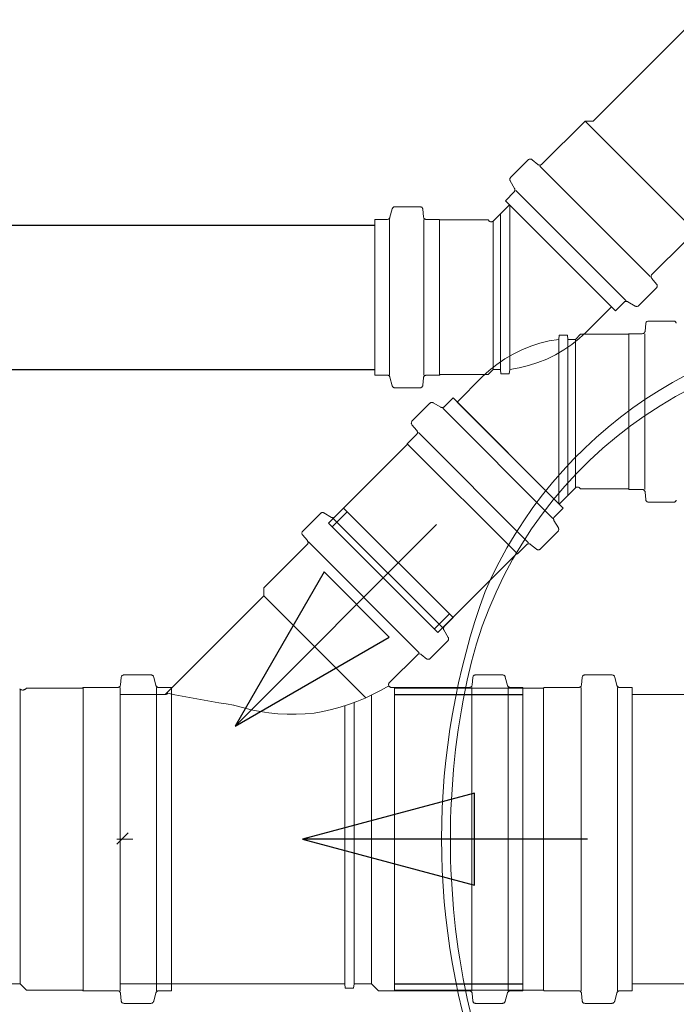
# Model space of a CAD drawing. Header units: millimetres. Extents: x 567 to 934, y -1 to 364.
# Tile 279 of 656: x 640.324 to 640.785, y 233.659 to 234.35. Entities that reach past the tile are written whole.
import ezdxf

# ---------------------------------------------------------------- set-up
doc = ezdxf.new("R2010")
doc.units = ezdxf.units.MM
doc.header["$MEASUREMENT"] = 0
doc.layers.add('ARQ FINA', color=8, linetype='Continuous')
for name, color, linetype, lineweight in [('CV-Condutos', 14, 'Continuous', 25), ('Simbolos', 14, 'Continuous', 20), ('Simbolos_int', 14, 'Continuous', 15), ('TQ-Condutos', 14, 'Continuous', 25), ('TQ-Sentido conduto', 14, 'Continuous', 30)]:
    doc.layers.add(name, color=color, linetype=linetype, lineweight=lineweight)

msp = doc.modelspace()

# ---------------------------------------------------------------- linework, layer by layer
at = {"layer": 'ARQ FINA', "lineweight": 5}
for centre, radius, start, end in [((640.93714, 233.82389), 0.3124, 91.00264, 156.48377), ((640.93193, 233.82361), 0.30043, 90, 168), ((641.13035, 233.7747), 0.51019, 160.07842, 199.92158), ((641.16344, 233.7744), 0.53711, 168, 192), ((640.93193, 233.72519), 0.30043, 192, 270)]:
    msp.add_arc(centre, radius, start, end, dxfattribs=at)
at = {"layer": 'CV-Condutos'}
for p, q in [((635.37543, 234.20573), (640.57329, 234.20573)), ((635.37543, 234.10433), (640.57329, 234.10433))]:
    msp.add_line(p, q, dxfattribs=at)
at = {"layer": 'Simbolos'}
for p, q in [((640.72652, 234.27877), (640.7977, 234.34995)), ((640.69048, 234.24839), (640.72086, 234.27877)), ((640.72086, 234.27877), (640.79678, 234.20285)), ((640.72086, 234.27877), (640.72652, 234.27877)), ((640.66866, 234.23915), (640.68106, 234.25153)), ((640.68376, 234.25165), (640.68778, 234.24827)), ((640.76654, 234.16973), (640.6892, 234.24709)), ((640.66834, 234.23673), (640.6714, 234.23141)), ((640.66494, 234.22283), (640.6711, 234.22899)), ((640.74954, 234.15271), (640.67218, 234.23007)), ((640.65635, 234.20859), (640.66777, 234.22001)), ((640.7423, 234.14549), (640.66494, 234.22283)), ((640.58551, 234.21715), (640.58393, 234.21121)), ((640.58745, 234.21863), (640.60497, 234.21863)), ((640.60697, 234.21681), (640.60743, 234.21155)), ((640.57329, 234.10033), (640.57329, 234.20973)), ((640.57329, 234.20973), (640.58199, 234.20973)), ((640.60943, 234.20973), (640.61879, 234.20973)), ((640.61879, 234.20973), (640.61919, 234.20933)), ((640.61919, 234.20933), (640.65279, 234.20933)), ((640.65279, 234.20933), (640.65353, 234.20859)), ((640.76784, 234.17103), (640.79156, 234.19475)), ((640.77112, 234.16429), (640.76772, 234.16833)), ((640.7586, 234.14919), (640.771, 234.16159)), ((640.7423, 234.14549), (640.74844, 234.15163)), ((640.75618, 234.14889), (640.75086, 234.15195)), ((640.72185, 234.13069), (640.73947, 234.14831)), ((640.76352, 234.13655), (640.76306, 234.13129)), ((640.78304, 234.13837), (640.76552, 234.13837)), ((640.7025, 234.12547), (640.70278, 234.12847)), ((640.70864, 234.12847), (640.70278, 234.12847)), ((640.7089, 234.12547), (640.70864, 234.12847)), ((640.7141, 234.12547), (640.7089, 234.12547)), ((640.7177, 234.12907), (640.7141, 234.12547)), ((640.7513, 234.12907), (640.7177, 234.12907)), ((640.7517, 234.12947), (640.7513, 234.12907)), ((640.76106, 234.12947), (640.7517, 234.12947)), ((640.65279, 234.10073), (640.65639, 234.10433)), ((640.65639, 234.10433), (640.66159, 234.10433)), ((640.66159, 234.10433), (640.66185, 234.10133)), ((640.66799, 234.10433), (640.66771, 234.10133)), ((640.57329, 234.10033), (640.58199, 234.10033)), ((640.58551, 234.09291), (640.58393, 234.09885)), ((640.60697, 234.09325), (640.60743, 234.09851)), ((640.60943, 234.10033), (640.61879, 234.10033)), ((640.61879, 234.10033), (640.61919, 234.10073)), ((640.61919, 234.10073), (640.65279, 234.10073)), ((640.64864, 234.09911), (640.63102, 234.08149)), ((640.66185, 234.10133), (640.66771, 234.10133)), ((640.58745, 234.09143), (640.60497, 234.09143)), ((640.62819, 234.08432), (640.62203, 234.07817)), ((640.62819, 234.08432), (640.70554, 234.00696)), ((640.61188, 234.0806), (640.59949, 234.06821)), ((640.6143, 234.08093), (640.61962, 234.07784)), ((640.59936, 234.06551), (640.60276, 234.06147)), ((640.60263, 234.05876), (640.59601, 234.05215)), ((640.59601, 234.05158), (640.54079, 233.99636)), ((640.59601, 234.05215), (640.59601, 234.05158)), ((640.71414, 234.02121), (640.70272, 234.00979)), ((640.7177, 234.02047), (640.71696, 234.02121)), ((640.7513, 234.02047), (640.7177, 234.02047)), ((640.7517, 234.02007), (640.7513, 234.02047)), ((640.76106, 234.02007), (640.7517, 234.02007)), ((640.76352, 234.01299), (640.76306, 234.01825)), ((640.55134, 234.00698), (640.5452, 234.00084)), ((640.6282, 233.93012), (640.55134, 234.00698)), ((640.70554, 234.00696), (640.69939, 234.00081)), ((640.78304, 234.01117), (640.76552, 234.01117)), ((640.53504, 234.00326), (640.52264, 233.99088)), ((640.53746, 234.00358), (640.54278, 234.00052)), ((640.70215, 233.99307), (640.69907, 233.99839)), ((640.52252, 233.98818), (640.52592, 233.98414)), ((640.70182, 233.99066), (640.68944, 233.97827)), ((640.5258, 233.98144), (640.49542, 233.95106)), ((640.67999, 233.98141), (640.67337, 233.97479)), ((640.68673, 233.97814), (640.68269, 233.98153)), ((640.6728, 233.97479), (640.61758, 233.91956)), ((640.67337, 233.97479), (640.6728, 233.97479)), ((640.49542, 233.95106), (640.49542, 233.9454)), ((640.49542, 233.9454), (640.42618, 233.87616)), ((640.6282, 233.93012), (640.62204, 233.92398)), ((640.6248, 233.91624), (640.62174, 233.92156)), ((640.62448, 233.91382), (640.61208, 233.90142)), ((640.60316, 233.90408), (640.58354, 233.88448)), ((640.60988, 233.90082), (640.60586, 233.9042)), ((640.39519, 233.88804), (640.39473, 233.88288)), ((640.41609, 233.88986), (640.39719, 233.88986)), ((640.41803, 233.88838), (640.41959, 233.88254)), ((640.64206, 233.88804), (640.6416, 233.88288)), ((640.66296, 233.88986), (640.64404, 233.88986)), ((640.6649, 233.88838), (640.66646, 233.88254)), ((640.71886, 233.88804), (640.7184, 233.88288)), ((640.73976, 233.88986), (640.72086, 233.88986)), ((640.7417, 233.88838), (640.74326, 233.88254)), ((640.36859, 233.88106), (640.36809, 233.88056)), ((640.39275, 233.88106), (640.36859, 233.88106)), ((640.43041, 233.88106), (640.42153, 233.88106)), ((640.43041, 233.66806), (640.43041, 233.88106)), ((640.63962, 233.88106), (640.58496, 233.88106)), ((640.67728, 233.88106), (640.66838, 233.88106)), ((640.67728, 233.66806), (640.67728, 233.88106)), ((640.69226, 233.88106), (640.69176, 233.88056)), ((640.71642, 233.88106), (640.69226, 233.88106)), ((640.75408, 233.88106), (640.7452, 233.88106)), ((640.75408, 233.88106), (640.75408, 233.66806)), ((640.32859, 233.88056), (640.32817, 233.88014)), ((640.36809, 233.88056), (640.32859, 233.88056)), ((640.42618, 233.87616), (640.39441, 233.87616)), ((640.39441, 233.67296), (640.39441, 233.87616)), ((640.69176, 233.88056), (640.58708, 233.88056)), ((640.89146, 233.87616), (640.75408, 233.87616)), ((640.75408, 233.87616), (640.75408, 233.67296)), ((640.40014, 233.77892), (640.39221, 233.77099)), ((640.40334, 233.77456), (640.39215, 233.77456)), ((640.32419, 233.67296), (640.31179, 233.67296)), ((640.32859, 233.66856), (640.32419, 233.67296)), ((640.36809, 233.66856), (640.32859, 233.66856)), ((640.36859, 233.66806), (640.36809, 233.66856)), ((640.39275, 233.66806), (640.36859, 233.66806)), ((640.55226, 233.67296), (640.39441, 233.67296)), ((640.41803, 233.66074), (640.41959, 233.66658)), ((640.43041, 233.66806), (640.42153, 233.66806)), ((640.55226, 233.67296), (640.55252, 233.66996)), ((640.5584, 233.66996), (640.55252, 233.66996)), ((640.55866, 233.67296), (640.5584, 233.66996)), ((640.57106, 233.67296), (640.55866, 233.67296)), ((640.57596, 233.66806), (640.57106, 233.67296)), ((640.63962, 233.66806), (640.57596, 233.66806)), ((640.69176, 233.66856), (640.58708, 233.66856)), ((640.6649, 233.66074), (640.66646, 233.66658)), ((640.67728, 233.66806), (640.66838, 233.66806)), ((640.69226, 233.66806), (640.69176, 233.66856)), ((640.71642, 233.66806), (640.69226, 233.66806)), ((640.7417, 233.66074), (640.74326, 233.66658)), ((640.75408, 233.66806), (640.7452, 233.66806)), ((640.79458, 233.67296), (640.75408, 233.67296)), ((640.39519, 233.66108), (640.39473, 233.66624)), ((640.64206, 233.66108), (640.6416, 233.66624)), ((640.71886, 233.66108), (640.7184, 233.66624)), ((640.41609, 233.65926), (640.39719, 233.65926)), ((640.66296, 233.65926), (640.64404, 233.65926)), ((640.73976, 233.65926), (640.72086, 233.65926))]:
    msp.add_line(p, q, dxfattribs=at)
for points in [[(640.68374, 234.25166), (640.68347, 234.25185), (640.68318, 234.25199), (640.68286, 234.25208), (640.68254, 234.25212), (640.68221, 234.25211), (640.68188, 234.25204), (640.68158, 234.25192), (640.68129, 234.25175), (640.68104, 234.25154)], [(640.68779, 234.24827), (640.68806, 234.24808), (640.68836, 234.24794), (640.68867, 234.24785), (640.689, 234.24781), (640.68933, 234.24782), (640.68965, 234.24789), (640.68996, 234.24801), (640.69024, 234.24818), (640.69049, 234.24839)], [(640.66864, 234.23914), (640.66845, 234.23892), (640.6683, 234.23868), (640.66818, 234.23841), (640.6681, 234.23813), (640.66806, 234.23784), (640.66807, 234.23755), (640.66811, 234.23726), (640.6682, 234.23699), (640.66833, 234.23673)], [(640.67109, 234.22899), (640.67128, 234.22921), (640.67144, 234.22946), (640.67156, 234.22972), (640.67164, 234.23), (640.67167, 234.23029), (640.67167, 234.23058), (640.67162, 234.23087), (640.67154, 234.23114), (640.67141, 234.23141)], [(640.58745, 234.21863), (640.58716, 234.21861), (640.58687, 234.21854), (640.5866, 234.21844), (640.58635, 234.2183), (640.58612, 234.21812), (640.58592, 234.21791), (640.58575, 234.21768), (640.58561, 234.21742), (640.58552, 234.21714)], [(640.60696, 234.2168), (640.6069, 234.21713), (640.6068, 234.21744), (640.60664, 234.21773), (640.60644, 234.21798), (640.60619, 234.21821), (640.60592, 234.21839), (640.60562, 234.21852), (640.6053, 234.2186), (640.60497, 234.21863)], [(640.58199, 234.20973), (640.58228, 234.20975), (640.58256, 234.20981), (640.58283, 234.20991), (640.58309, 234.21006), (640.58332, 234.21023), (640.58352, 234.21044), (640.58369, 234.21068), (640.58382, 234.21093), (640.58392, 234.21121)], [(640.60744, 234.21155), (640.60749, 234.21123), (640.6076, 234.21092), (640.60776, 234.21063), (640.60796, 234.21037), (640.6082, 234.21015), (640.60848, 234.20997), (640.60878, 234.20983), (640.6091, 234.20975), (640.60943, 234.20973)], [(640.65351, 234.20859), (640.65378, 234.20837), (640.65408, 234.20819), (640.65441, 234.20807), (640.65475, 234.20801), (640.6551, 234.20801), (640.65545, 234.20807), (640.65577, 234.20819), (640.65607, 234.20837), (640.65634, 234.20859)], [(640.76784, 234.17102), (640.76763, 234.17077), (640.76746, 234.17049), (640.76734, 234.17018), (640.76727, 234.16986), (640.76726, 234.16953), (640.7673, 234.1692), (640.76739, 234.16889), (640.76754, 234.16859), (640.76773, 234.16832)], [(640.77099, 234.16159), (640.7712, 234.16184), (640.77137, 234.16213), (640.77149, 234.16243), (640.77156, 234.16275), (640.77158, 234.16308), (640.77154, 234.16341), (640.77144, 234.16373), (640.7713, 234.16402), (640.77111, 234.16429)], [(640.75086, 234.15196), (640.7506, 234.15208), (640.75032, 234.15217), (640.75003, 234.15222), (640.74974, 234.15222), (640.74945, 234.15218), (640.74917, 234.15211), (640.74891, 234.15199), (640.74866, 234.15183), (640.74844, 234.15164)], [(640.75618, 234.14887), (640.75644, 234.14875), (640.75672, 234.14866), (640.757, 234.14861), (640.75729, 234.14861), (640.75758, 234.14865), (640.75786, 234.14873), (640.75813, 234.14885), (640.75837, 234.149), (640.75859, 234.14919)], [(640.76552, 234.13837), (640.76519, 234.13834), (640.76487, 234.13826), (640.76457, 234.13813), (640.76429, 234.13795), (640.76405, 234.13773), (640.76384, 234.13747), (640.76369, 234.13718), (640.76358, 234.13687), (640.76352, 234.13654)], [(640.78497, 234.13689), (640.78487, 234.13716), (640.78474, 234.13742), (640.78457, 234.13766), (640.78436, 234.13786), (640.78413, 234.13804), (640.78388, 234.13818), (640.78361, 234.13829), (640.78332, 234.13835), (640.78304, 234.13837)], [(640.66799, 234.10432), (640.67467, 234.10546), (640.68126, 234.10707), (640.68771, 234.10915), (640.694, 234.11169), (640.70009, 234.11467), (640.70595, 234.11808), (640.71155, 234.1219), (640.71687, 234.12611), (640.72187, 234.13069)], [(640.76106, 234.12947), (640.76138, 234.1295), (640.7617, 234.12958), (640.762, 234.12971), (640.76228, 234.12989), (640.76252, 234.13011), (640.76273, 234.13037), (640.76288, 234.13066), (640.76299, 234.13097), (640.76305, 234.1313)], [(640.70249, 234.12548), (640.69581, 234.12434), (640.68922, 234.12273), (640.68277, 234.12065), (640.67648, 234.11811), (640.67039, 234.11513), (640.66453, 234.11172), (640.65893, 234.1079), (640.65362, 234.10369), (640.64862, 234.09911)], [(640.58392, 234.09884), (640.58382, 234.09912), (640.58369, 234.09938), (640.58352, 234.09961), (640.58332, 234.09982), (640.58309, 234.1), (640.58283, 234.10014), (640.58256, 234.10024), (640.58228, 234.10031), (640.58199, 234.10033)], [(640.60943, 234.10033), (640.6091, 234.1003), (640.60878, 234.10022), (640.60848, 234.10009), (640.6082, 234.09991), (640.60796, 234.09968), (640.60776, 234.09943), (640.6076, 234.09914), (640.60749, 234.09883), (640.60744, 234.0985)], [(640.58552, 234.09291), (640.58561, 234.09263), (640.58575, 234.09238), (640.58592, 234.09214), (640.58612, 234.09193), (640.58635, 234.09176), (640.5866, 234.09161), (640.58687, 234.09151), (640.58716, 234.09145), (640.58745, 234.09143)], [(640.60497, 234.09143), (640.6053, 234.09145), (640.60562, 234.09153), (640.60592, 234.09167), (640.60619, 234.09185), (640.60644, 234.09207), (640.60664, 234.09233), (640.6068, 234.09262), (640.6069, 234.09293), (640.60696, 234.09325)], [(640.61429, 234.08092), (640.61403, 234.08104), (640.61376, 234.08113), (640.61347, 234.08118), (640.61318, 234.08118), (640.61289, 234.08114), (640.61261, 234.08106), (640.61235, 234.08095), (640.6121, 234.08079), (640.61188, 234.0806)], [(640.61962, 234.07785), (640.61988, 234.07772), (640.62016, 234.07764), (640.62045, 234.07759), (640.62074, 234.07758), (640.62102, 234.07762), (640.6213, 234.0777), (640.62157, 234.07782), (640.62181, 234.07798), (640.62203, 234.07817)], [(640.59949, 234.06821), (640.59928, 234.06796), (640.59911, 234.06768), (640.59899, 234.06737), (640.59892, 234.06705), (640.59891, 234.06672), (640.59895, 234.06639), (640.59904, 234.06608), (640.59918, 234.06578), (640.59937, 234.06551)], [(640.60263, 234.05876), (640.60284, 234.05902), (640.60301, 234.0593), (640.60313, 234.0596), (640.6032, 234.05993), (640.60322, 234.06026), (640.60318, 234.06058), (640.60308, 234.0609), (640.60294, 234.0612), (640.60275, 234.06146)], [(640.71697, 234.0212), (640.7167, 234.02143), (640.7164, 234.0216), (640.71607, 234.02172), (640.71573, 234.02178), (640.71538, 234.02178), (640.71504, 234.02172), (640.71471, 234.0216), (640.71441, 234.02143), (640.71414, 234.0212)], [(640.76305, 234.01824), (640.76299, 234.01857), (640.76288, 234.01888), (640.76273, 234.01917), (640.76252, 234.01943), (640.76228, 234.01965), (640.762, 234.01983), (640.7617, 234.01996), (640.76138, 234.02004), (640.76106, 234.02007)], [(640.76352, 234.013), (640.76358, 234.01267), (640.76369, 234.01236), (640.76384, 234.01207), (640.76405, 234.01181), (640.76429, 234.01159), (640.76457, 234.01141), (640.76487, 234.01128), (640.76519, 234.0112), (640.76552, 234.01117)], [(640.78304, 234.01117), (640.78332, 234.01119), (640.78361, 234.01125), (640.78388, 234.01136), (640.78413, 234.0115), (640.78436, 234.01168), (640.78457, 234.01188), (640.78474, 234.01212), (640.78487, 234.01238), (640.78497, 234.01265)], [(640.53746, 234.00359), (640.5372, 234.00372), (640.53693, 234.00381), (640.53664, 234.00385), (640.53635, 234.00386), (640.53606, 234.00382), (640.53578, 234.00374), (640.53552, 234.00362), (640.53527, 234.00346), (640.53505, 234.00327)], [(640.54278, 234.00051), (640.54305, 234.00038), (640.54332, 234.00029), (640.54361, 234.00025), (640.5439, 234.00024), (640.54419, 234.00028), (640.54447, 234.00036), (640.54473, 234.00048), (640.54498, 234.00064), (640.5452, 234.00083)], [(640.69939, 234.00081), (640.6992, 234.00059), (640.69905, 234.00034), (640.69893, 234.00008), (640.69885, 233.9998), (640.69881, 233.99951), (640.69881, 233.99922), (640.69886, 233.99893), (640.69895, 233.99866), (640.69907, 233.9984)], [(640.70182, 233.99066), (640.70201, 233.99088), (640.70217, 233.99112), (640.70229, 233.99139), (640.70237, 233.99167), (640.70241, 233.99195), (640.7024, 233.99224), (640.70236, 233.99253), (640.70227, 233.99281), (640.70214, 233.99307)], [(640.52265, 233.99087), (640.52244, 233.99062), (640.52227, 233.99034), (640.52215, 233.99003), (640.52208, 233.98971), (640.52207, 233.98938), (640.52211, 233.98906), (640.5222, 233.98874), (640.52234, 233.98844), (640.52253, 233.98817)], [(640.5258, 233.98145), (640.52601, 233.9817), (640.52618, 233.98198), (640.5263, 233.98229), (640.52637, 233.98261), (640.52638, 233.98294), (640.52634, 233.98326), (640.52625, 233.98358), (640.52611, 233.98388), (640.52592, 233.98415)], [(640.68269, 233.98152), (640.68242, 233.98171), (640.68212, 233.98186), (640.68181, 233.98195), (640.68148, 233.98199), (640.68115, 233.98198), (640.68083, 233.98191), (640.68052, 233.98179), (640.68024, 233.98162), (640.67999, 233.98141)], [(640.68674, 233.97815), (640.687, 233.97796), (640.6873, 233.97782), (640.68762, 233.97772), (640.68794, 233.97768), (640.68827, 233.9777), (640.6886, 233.97777), (640.6889, 233.97789), (640.68918, 233.97805), (640.68944, 233.97827)], [(640.62205, 233.92397), (640.62186, 233.92375), (640.6217, 233.92351), (640.62159, 233.92324), (640.62151, 233.92296), (640.62147, 233.92268), (640.62147, 233.92239), (640.62152, 233.9221), (640.62161, 233.92182), (640.62173, 233.92156)], [(640.6245, 233.91383), (640.62469, 233.91405), (640.62485, 233.91429), (640.62496, 233.91456), (640.62504, 233.91484), (640.62508, 233.91512), (640.62508, 233.91541), (640.62503, 233.9157), (640.62494, 233.91598), (640.62482, 233.91624)], [(640.60585, 233.90419), (640.60558, 233.90438), (640.60529, 233.90453), (640.60497, 233.90462), (640.60464, 233.90466), (640.60431, 233.90464), (640.60399, 233.90458), (640.60368, 233.90446), (640.6034, 233.90429), (640.60315, 233.90407)], [(640.6094, 233.90131), (640.60967, 233.90112), (640.60996, 233.90097), (640.61028, 233.90088), (640.61061, 233.90084), (640.61094, 233.90086), (640.61126, 233.90092), (640.61156, 233.90104), (640.61185, 233.90121), (640.6121, 233.90143)], [(640.39719, 233.88986), (640.39686, 233.88983), (640.39655, 233.88975), (640.39624, 233.88962), (640.39597, 233.88944), (640.39573, 233.88922), (640.39552, 233.88896), (640.39536, 233.88867), (640.39526, 233.88836), (640.3952, 233.88803)], [(640.41802, 233.88838), (640.41793, 233.88865), (640.4178, 233.88891), (640.41763, 233.88915), (640.41742, 233.88935), (640.41719, 233.88953), (640.41694, 233.88967), (640.41667, 233.88978), (640.41638, 233.88984), (640.41609, 233.88986)], [(640.64404, 233.88986), (640.64372, 233.88983), (640.6434, 233.88975), (640.6431, 233.88962), (640.64282, 233.88944), (640.64258, 233.88922), (640.64237, 233.88896), (640.64222, 233.88867), (640.64211, 233.88836), (640.64205, 233.88803)], [(640.6649, 233.88838), (640.6648, 233.88865), (640.66467, 233.88891), (640.6645, 233.88915), (640.66429, 233.88935), (640.66406, 233.88953), (640.66381, 233.88967), (640.66354, 233.88978), (640.66325, 233.88984), (640.66296, 233.88986)], [(640.72086, 233.88986), (640.72053, 233.88983), (640.72021, 233.88975), (640.71991, 233.88962), (640.71963, 233.88944), (640.71939, 233.88922), (640.71919, 233.88896), (640.71903, 233.88867), (640.71892, 233.88836), (640.71887, 233.88803)], [(640.74169, 233.88838), (640.74159, 233.88865), (640.74146, 233.88891), (640.74129, 233.88915), (640.74109, 233.88935), (640.74086, 233.88953), (640.7406, 233.88967), (640.74033, 233.88978), (640.74005, 233.88984), (640.73976, 233.88986)], [(640.39275, 233.88106), (640.39308, 233.88109), (640.3934, 233.88117), (640.3937, 233.8813), (640.39398, 233.88148), (640.39422, 233.8817), (640.39442, 233.88196), (640.39458, 233.88225), (640.39469, 233.88256), (640.39475, 233.88289)], [(640.4196, 233.88254), (640.4197, 233.88227), (640.41983, 233.88201), (640.42, 233.88177), (640.4202, 233.88157), (640.42043, 233.88139), (640.42069, 233.88125), (640.42096, 233.88114), (640.42124, 233.88108), (640.42153, 233.88106)], [(640.53066, 233.86305), (640.53679, 233.8642), (640.54288, 233.8656), (640.5489, 233.86725), (640.55485, 233.86914), (640.56072, 233.87128), (640.5665, 233.87365), (640.57217, 233.87625), (640.57774, 233.87908), (640.58318, 233.88214)], [(640.58355, 233.88447), (640.58338, 233.88428), (640.58323, 233.88406), (640.58312, 233.88383), (640.58303, 233.88358), (640.58298, 233.88332), (640.58296, 233.88306), (640.58298, 233.8828), (640.58303, 233.88254), (640.58312, 233.88229), (640.58323, 233.88206), (640.58338, 233.88184), (640.58355, 233.88165), (640.58375, 233.88147), (640.58396, 233.88133), (640.5842, 233.88121), (640.58445, 233.88113), (640.5847, 233.88108), (640.58496, 233.88106)], [(640.63962, 233.88106), (640.63995, 233.88109), (640.64027, 233.88117), (640.64057, 233.8813), (640.64085, 233.88148), (640.64109, 233.8817), (640.6413, 233.88196), (640.64145, 233.88225), (640.64156, 233.88256), (640.64162, 233.88289)], [(640.66645, 233.88254), (640.66655, 233.88227), (640.66668, 233.88201), (640.66685, 233.88177), (640.66706, 233.88157), (640.66729, 233.88139), (640.66754, 233.88125), (640.66781, 233.88114), (640.66809, 233.88108), (640.66838, 233.88106)], [(640.71642, 233.88106), (640.71675, 233.88109), (640.71707, 233.88117), (640.71737, 233.8813), (640.71764, 233.88148), (640.71789, 233.8817), (640.71809, 233.88196), (640.71825, 233.88225), (640.71835, 233.88256), (640.71841, 233.88289)], [(640.74327, 233.88254), (640.74336, 233.88227), (640.7435, 233.88201), (640.74367, 233.88177), (640.74387, 233.88157), (640.7441, 233.88139), (640.74435, 233.88125), (640.74462, 233.88114), (640.74491, 233.88108), (640.7452, 233.88106)], [(640.32393, 233.88014), (640.32412, 233.87996), (640.32433, 233.8798), (640.32455, 233.87966), (640.32479, 233.87954), (640.32503, 233.87944), (640.32528, 233.87936), (640.32553, 233.87931), (640.32579, 233.87927), (640.32605, 233.87926), (640.32631, 233.87927), (640.32657, 233.87931), (640.32683, 233.87936), (640.32708, 233.87944), (640.32732, 233.87954), (640.32755, 233.87966), (640.32777, 233.8798), (640.32798, 233.87996), (640.32817, 233.88014)], [(640.42618, 233.87616), (640.4264, 233.87617), (640.42661, 233.87621), (640.42682, 233.87626), (640.42702, 233.87634), (640.42721, 233.87645), (640.42739, 233.87657), (640.42756, 233.87671), (640.42771, 233.87686), (640.42784, 233.87703)], [(640.42784, 233.87704), (640.43297, 233.87599), (640.4381, 233.87497), (640.44323, 233.87399), (640.44837, 233.87303), (640.45352, 233.8721), (640.45868, 233.87121), (640.46383, 233.87035), (640.469, 233.86951), (640.47417, 233.86871)], [(640.47416, 233.86871), (640.48026, 233.8669), (640.48643, 233.86539), (640.49266, 233.86416), (640.49895, 233.86323), (640.50528, 233.8626), (640.51162, 233.86227), (640.51798, 233.86223), (640.52433, 233.8625), (640.53066, 233.86306)], [(640.39475, 233.66623), (640.39469, 233.66656), (640.39458, 233.66687), (640.39442, 233.66716), (640.39422, 233.66742), (640.39398, 233.66764), (640.3937, 233.66782), (640.3934, 233.66795), (640.39308, 233.66803), (640.39275, 233.66806)], [(640.42153, 233.66806), (640.42124, 233.66804), (640.42096, 233.66798), (640.42069, 233.66787), (640.42043, 233.66773), (640.4202, 233.66755), (640.42, 233.66735), (640.41983, 233.66711), (640.4197, 233.66685), (640.4196, 233.66658)], [(640.64162, 233.66623), (640.64156, 233.66656), (640.64145, 233.66687), (640.6413, 233.66716), (640.64109, 233.66742), (640.64085, 233.66764), (640.64057, 233.66782), (640.64027, 233.66795), (640.63995, 233.66803), (640.63962, 233.66806)], [(640.66838, 233.66806), (640.66809, 233.66804), (640.66781, 233.66798), (640.66754, 233.66787), (640.66729, 233.66773), (640.66706, 233.66755), (640.66685, 233.66735), (640.66668, 233.66711), (640.66655, 233.66685), (640.66645, 233.66658)], [(640.71841, 233.66623), (640.71835, 233.66656), (640.71825, 233.66687), (640.71809, 233.66716), (640.71789, 233.66742), (640.71764, 233.66764), (640.71737, 233.66782), (640.71707, 233.66795), (640.71675, 233.66803), (640.71642, 233.66806)], [(640.7452, 233.66806), (640.74491, 233.66804), (640.74462, 233.66798), (640.74435, 233.66787), (640.7441, 233.66773), (640.74387, 233.66755), (640.74367, 233.66735), (640.7435, 233.66711), (640.74336, 233.66685), (640.74327, 233.66658)], [(640.3952, 233.66109), (640.39526, 233.66076), (640.39536, 233.66045), (640.39552, 233.66016), (640.39573, 233.6599), (640.39597, 233.65968), (640.39624, 233.6595), (640.39655, 233.65937), (640.39686, 233.65929), (640.39719, 233.65926)], [(640.41609, 233.65926), (640.41638, 233.65928), (640.41667, 233.65934), (640.41694, 233.65945), (640.41719, 233.65959), (640.41742, 233.65977), (640.41763, 233.65997), (640.4178, 233.66021), (640.41793, 233.66047), (640.41802, 233.66074)], [(640.64205, 233.66109), (640.64211, 233.66076), (640.64222, 233.66045), (640.64237, 233.66016), (640.64258, 233.6599), (640.64282, 233.65968), (640.6431, 233.6595), (640.6434, 233.65937), (640.64372, 233.65929), (640.64404, 233.65926)], [(640.66296, 233.65926), (640.66325, 233.65928), (640.66354, 233.65934), (640.66381, 233.65945), (640.66406, 233.65959), (640.66429, 233.65977), (640.6645, 233.65997), (640.66467, 233.66021), (640.6648, 233.66047), (640.6649, 233.66074)], [(640.71887, 233.66109), (640.71892, 233.66076), (640.71903, 233.66045), (640.71919, 233.66016), (640.71939, 233.6599), (640.71963, 233.65968), (640.71991, 233.6595), (640.72021, 233.65937), (640.72053, 233.65929), (640.72086, 233.65926)], [(640.73976, 233.65926), (640.74005, 233.65928), (640.74033, 233.65934), (640.7406, 233.65945), (640.74086, 233.65959), (640.74109, 233.65977), (640.74129, 233.65997), (640.74146, 233.66021), (640.74159, 233.66047), (640.74169, 233.66074)]]:
    msp.add_lwpolyline(points, dxfattribs=at)
at = {"layer": 'Simbolos_int'}
for p, q in [((640.66777, 234.22001), (640.73947, 234.14831)), ((640.66799, 234.10433), (640.66799, 234.21981)), ((640.66159, 234.10433), (640.66159, 234.21383)), ((640.58353, 234.10033), (640.58353, 234.20973)), ((640.60759, 234.10033), (640.60759, 234.20973)), ((640.61879, 234.10033), (640.61879, 234.20973)), ((640.65639, 234.10433), (640.65639, 234.20863)), ((640.7025, 234.12547), (640.7025, 234.00999)), ((640.7089, 234.12547), (640.7089, 234.01597)), ((640.7141, 234.12547), (640.7141, 234.02117)), ((640.7517, 234.12947), (640.7517, 234.02007)), ((640.7629, 234.12947), (640.7629, 234.02007)), ((640.70272, 234.00979), (640.63102, 234.08149)), ((640.62095, 234.07708), (640.6983, 233.99972)), ((640.60393, 234.06007), (640.68129, 233.98271)), ((640.59601, 234.05215), (640.67337, 233.97479)), ((640.62096, 233.92288), (640.5436, 234.00024)), ((640.62146, 233.92238), (640.5441, 233.99974)), ((640.54079, 233.99636), (640.61758, 233.91956)), ((640.60394, 233.90588), (640.5266, 233.98324)), ((640.60444, 233.90538), (640.5271, 233.98274)), ((640.56696, 233.87386), (640.49542, 233.9454)), ((640.36859, 233.66806), (640.36859, 233.88106)), ((640.39457, 233.66806), (640.39457, 233.88106)), ((640.41999, 233.66806), (640.41999, 233.88106)), ((640.64144, 233.66806), (640.64144, 233.88106)), ((640.66686, 233.66806), (640.66686, 233.88106)), ((640.71824, 233.88106), (640.71824, 233.66806)), ((640.74366, 233.88106), (640.74366, 233.66806)), ((640.32419, 233.67296), (640.32419, 233.8799)), ((640.57106, 233.87572), (640.57106, 233.67296)), ((640.58708, 233.88056), (640.58708, 233.66856)), ((640.69176, 233.88056), (640.69176, 233.66856)), ((640.55226, 233.86828), (640.55226, 233.67296)), ((640.55866, 233.8705), (640.55866, 233.67296))]:
    msp.add_line(p, q, dxfattribs=at)
at = {"layer": 'TQ-Condutos'}
for p, q in [((640.54333, 233.99381), (640.55392, 234.0044)), ((640.61503, 233.92211), (640.62563, 233.9327)), ((640.39441, 233.87616), (640.39457, 233.87616)), ((640.58708, 233.87616), (640.67728, 233.87616)), ((640.39441, 233.67296), (640.39457, 233.67296)), ((640.58708, 233.67296), (640.67728, 233.67296))]:
    msp.add_line(p, q, dxfattribs=at)
at = {"layer": 'TQ-Sentido conduto'}
for p, q in [((640.53768, 233.96221), (640.47518, 233.85395)), ((640.58343, 233.91645), (640.53768, 233.96221)), ((640.47518, 233.85395), (640.58343, 233.91645)), ((640.64327, 233.80691), (640.52253, 233.77456)), ((640.64327, 233.74221), (640.64327, 233.80691)), ((640.52253, 233.77456), (640.64327, 233.74221))]:
    msp.add_line(p, q, dxfattribs=at)
for points in [[(640.6166, 233.99538), (640.47518, 233.85395)], [(640.72253, 233.77456), (640.52253, 233.77456)]]:
    msp.add_lwpolyline(points, dxfattribs=at)

doc.saveas('drawing.dxf')
